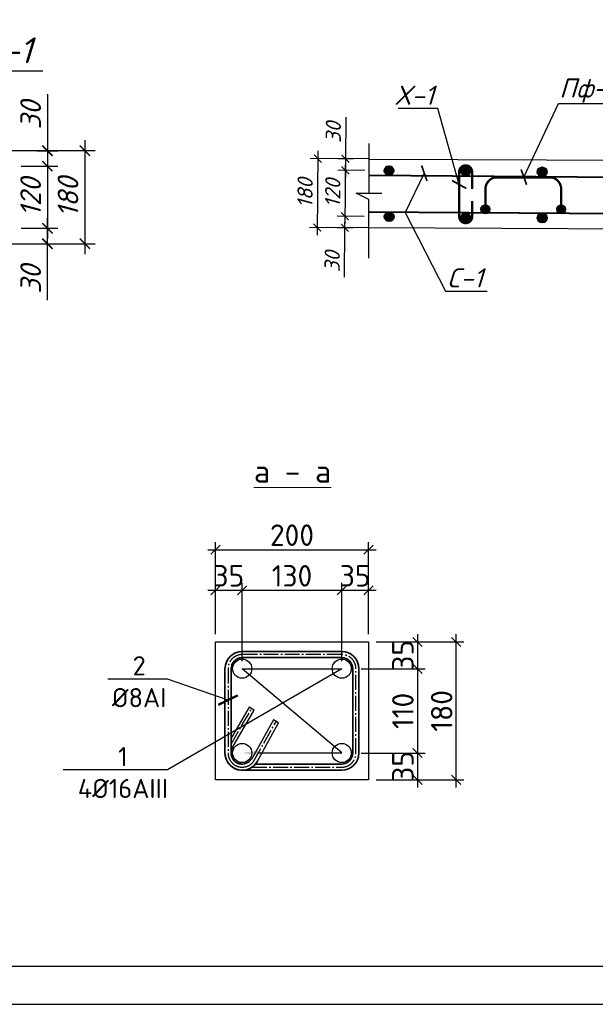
# Model space of a CAD drawing. Header units: millimetres. Extents: x -33345 to 4712671, y -3392 to 121473.
# Tile 664 of 1056: x 3454579 to 3462097, y 44501 to 57355. Entities that reach past the tile are written whole.
import ezdxf
from ezdxf import colors
from ezdxf.entities.mleader import LeaderData, LeaderLine
from ezdxf.math import Vec2, Vec3

# ---------------------------------------------------------------- set-up
doc = ezdxf.new("R2010")
doc.units = ezdxf.units.MM
doc.linetypes.add('AM_DIN_G_W050', pattern=[13.75, 9.75, -1.5, 1, -1.5])
for name, color, linetype, lineweight in [('.', 7, 'Continuous', 15), ('0.25', 7, 'Continuous', 25), ('w-Армирования', 172, 'Continuous', 30), ('w-текст', 7, 'Continuous', 0)]:
    doc.layers.add(name, color=color, linetype=linetype, lineweight=lineweight)
doc.layers.add('_ось', color=130, linetype='Continuous')
doc.styles.add('GOST-2.304_Type-B', font='GOST Common.ttf')
doc.styles.add('ISOCTEUR', font='isocpeui.ttf')
doc.styles.add('Констр', font='isocpeui.ttf')
doc.styles.add('Тохир', font='isocpeui.ttf', dxfattribs={"oblique": 2, "height": 250})
doc.dimstyles.new('20', dxfattribs={"dimscale": 100, "dimtxt": 2, "dimasz": 1, "dimexe": 1, "dimexo": 1.5, "dimtad": 1, "dimdec": 0, "dimlfac": 0.2, "dimrnd": 5, "dimdsep": 46, "dimtxsty": 'Констр', "dimblk": 'ARCHTICK', "dimcen": 2.5, "dimdle": 1, "dimadec": 0, "dimazin": 0, "dimtfac": 1, "dimtdec": 0, "dimtmove": 2, "dimatfit": 3, "dimldrblk": 'OBLIQUE', "dimfxl": 1.25, "dimtolj": 1, "dimtzin": 0, "dimarcsym": 0})
doc.dimstyles.new('ISO-100', dxfattribs={"dimtxt": 200, "dimasz": 120, "dimexe": 100, "dimexo": 100, "dimgap": 50, "dimtad": 1, "dimdec": 0, "dimtxsty": 'ISOCTEUR', "dimblk": 'OBLIQUE', "dimcen": 0, "dimdle": 100, "dimclrd": 256, "dimadec": 0, "dimazin": 0, "dimtfac": 1, "dimtdec": 0, "dimtmove": 0, "dimatfit": 3, "dimfxl": 1, "dimarcsym": 0})

# ---------------------------------------------------------------- blocks, each defined once
blk = doc.blocks.new('*U282')
at = {"layer": '0.25', "color": 5, "linetype": 'Continuous', "lineweight": 25, "ltscale": 100}
blk.add_lwpolyline([(-72619, 0), (0, 0), (0, 42000), (-72619, 42000), (-72619, 0)], dxfattribs=at)
at = {"layer": '0.25', "color": 7, "linetype": 'Continuous', "lineweight": 30, "ltscale": 100}
blk.add_lwpolyline([(-70619, 500), (-500, 500), (-500, 41500), (-70619, 41500), (-70619, 500)], dxfattribs=at)
blk = doc.blocks.new('_ArchTick')
at = {"color": 0, "linetype": 'ByBlock', "const_width": 0.15}
blk.add_lwpolyline([(-0.5, -0.5), (0.5, 0.5)], dxfattribs=at)
blk = doc.blocks.new('*D657')
at = {"color": 0, "lineweight": -2, "ltscale": 100, "transparency": 16777216}
for p, q in [((-49132918.4, 22639905.1), (-49132918.4, 22638805.1)), ((-49133746.4, 22639805.1), (-49132818.4, 22639805.1)), ((-49133744.4, 22638905.1), (-49132818.4, 22638905.1))]:
    blk.add_line(p, q, dxfattribs=at)
at = {"layer": 'Defpoints', "color": 0, "lineweight": 0, "ltscale": 100, "transparency": 16777216}
for p in [(-49133896.4, 22639805.1), (-49133894.4, 22638905.1), (-49132918.4, 22638905.1)]:
    blk.add_point(p, dxfattribs=at)
at = {"color": 0, "lineweight": -2, "ltscale": 100, "transparency": 16777216, "xscale": 100, "yscale": 100, "zscale": 100}
for p, rotation in [((-49132918.4, 22639805.1), 90), ((-49132918.4, 22638905.1), 270)]:
    blk.add_blockref('_ArchTick', p, dxfattribs=dict(at, rotation=rotation))
at = {"color": 0, "ltscale": 100, "transparency": 16777216, "insert": (-49133080.9, 22639355.1), "char_height": 200, "attachment_point": 5, "rotation": 90, "style": 'Констр'}
blk.add_mtext('\\A1;180', dxfattribs=at)
blk = doc.blocks.new('_Oblique')
at = {"color": 0, "linetype": 'ByBlock', "lineweight": -2}
blk.add_line((-0.5, -0.5), (0.5, 0.5), dxfattribs=at)
blk = doc.blocks.new('*D330')
at = {"color": 0, "lineweight": -2, "ltscale": 200, "transparency": 16777216}
for p, q in [((-49133280, 22640350.6), (-49133280, 22639804.4)), ((-49133280, 22639904.4), (-49133280, 22639554.4)), ((-49133382.7, 22639804.4), (-49133180, 22639804.4)), ((-49133532.7, 22639654.4), (-49133180, 22639654.4))]:
    blk.add_line(p, q, dxfattribs=at)
at = {"layer": 'Defpoints', "color": 0, "ltscale": 200, "transparency": 16777216}
for p in [(-49133532.7, 22639804.4), (-49133682.7, 22639654.4), (-49133280, 22639654.4)]:
    blk.add_point(p, dxfattribs=at)
at = {"color": 0, "lineweight": -2, "ltscale": 200, "transparency": 16777216, "xscale": 100, "yscale": 100, "zscale": 100}
for p, rotation in [((-49133280, 22639804.4), 90), ((-49133280, 22639654.4), 270)]:
    blk.add_blockref('_ArchTick', p, dxfattribs=dict(at, rotation=rotation))
at = {"color": 0, "ltscale": 200, "transparency": 16777216, "insert": (-49133442.5, 22640148.2), "char_height": 200, "attachment_point": 5, "rotation": 90, "style": 'Констр'}
blk.add_mtext('\\A1;30', dxfattribs=at)
blk = doc.blocks.new('*D658')
at = {"color": 0, "lineweight": -2, "ltscale": 200, "transparency": 16777216}
for p, q in [((-49133280, 22639754.4), (-49133280, 22638954.4)), ((-49133532.7, 22639654.4), (-49133180, 22639654.4)), ((-49133531.8, 22639054.4), (-49133180, 22639054.4))]:
    blk.add_line(p, q, dxfattribs=at)
at = {"layer": 'Defpoints', "color": 0, "lineweight": 0, "ltscale": 200, "transparency": 16777216}
for p in [(-49133682.7, 22639654.4), (-49133681.8, 22639054.4), (-49133280, 22639054.4)]:
    blk.add_point(p, dxfattribs=at)
at = {"color": 0, "lineweight": -2, "ltscale": 200, "transparency": 16777216, "xscale": 100, "yscale": 100, "zscale": 100}
for p, rotation in [((-49133280, 22639654.4), 90), ((-49133280, 22639054.4), 270)]:
    blk.add_blockref('_ArchTick', p, dxfattribs=dict(at, rotation=rotation))
at = {"color": 0, "ltscale": 200, "transparency": 16777216, "insert": (-49133442.5, 22639354.4), "char_height": 200, "attachment_point": 5, "rotation": 90, "style": 'Констр'}
blk.add_mtext('\\A1;120', dxfattribs=at)
blk = doc.blocks.new('*D659')
at = {"color": 0, "lineweight": -2, "ltscale": 200, "transparency": 16777216}
for p, q in [((-49133280, 22638804.4), (-49133280, 22639154.4)), ((-49133532.7, 22639054.4), (-49133180, 22639054.4)), ((-49133382.7, 22638904.4), (-49133180, 22638904.4)), ((-49133280, 22638358.2), (-49133280, 22638904.4))]:
    blk.add_line(p, q, dxfattribs=at)
at = {"layer": 'Defpoints', "color": 0, "lineweight": 0, "ltscale": 200, "transparency": 16777216}
for p in [(-49133682.7, 22639054.4), (-49133280, 22639054.4), (-49133532.7, 22638904.4)]:
    blk.add_point(p, dxfattribs=at)
at = {"color": 0, "lineweight": -2, "ltscale": 200, "transparency": 16777216, "xscale": 100, "yscale": 100, "zscale": 100}
for p, rotation in [((-49133280, 22639054.4), 90), ((-49133280, 22638904.4), 270)]:
    blk.add_blockref('_ArchTick', p, dxfattribs=dict(at, rotation=rotation))
at = {"color": 0, "ltscale": 200, "transparency": 16777216, "insert": (-49133442.5, 22638560.7), "char_height": 200, "attachment_point": 5, "rotation": 90, "style": 'Констр'}
blk.add_mtext('\\A1;30', dxfattribs=at)
blk = doc.blocks.new('*D663')
at = {"color": 0, "lineweight": -2, "ltscale": 100, "transparency": 16777216}
for p, q in [((-43336378, 22899261), (-43336387, 22898161)), ((-43335703, 22899156), (-43336479, 22899162)), ((-43335712, 22898256), (-43336486, 22898262))]:
    blk.add_line(p, q, dxfattribs=at)
at = {"layer": 'Defpoints', "color": 0, "lineweight": 0, "ltscale": 100, "transparency": 16777216}
for p in [(-43335553, 22899154), (-43336386, 22898261), (-43335562, 22898254)]:
    blk.add_point(p, dxfattribs=at)
at = {"color": 0, "lineweight": -2, "ltscale": 100, "transparency": 16777216, "xscale": 100, "yscale": 100, "zscale": 100}
for p, rotation in [((-43336379, 22899161), 89.53416999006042), ((-43336386, 22898261), 269.5341699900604)]:
    blk.add_blockref('_ArchTick', p, dxfattribs=dict(at, rotation=rotation))
at = {"color": 0, "ltscale": 100, "transparency": 16777216, "insert": (-43336545, 22898712), "char_height": 200, "attachment_point": 5, "rotation": 89.5342, "style": 'Констр'}
blk.add_mtext('\\A1;180', dxfattribs=at)
blk = doc.blocks.new('*D337')
at = {"color": 0, "lineweight": -2, "ltscale": 200, "transparency": 16777216}
for p, q in [((-43336012, 22899704), (-43336017, 22899158)), ((-43336016, 22899258), (-43336019, 22898908)), ((-43335914, 22899157), (-43336117, 22899159)), ((-43335765, 22899006), (-43336118, 22899009))]:
    blk.add_line(p, q, dxfattribs=at)
at = {"layer": 'Defpoints', "color": 0, "ltscale": 200, "transparency": 16777216}
for p in [(-43335764, 22899156), (-43336018, 22899008), (-43335615, 22899005)]:
    blk.add_point(p, dxfattribs=at)
at = {"color": 0, "lineweight": -2, "ltscale": 200, "transparency": 16777216, "xscale": 100, "yscale": 100, "zscale": 100}
for p, rotation in [((-43336017, 22899158), 89.53416999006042), ((-43336018, 22899008), 269.5341699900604)]:
    blk.add_blockref('_ArchTick', p, dxfattribs=dict(at, rotation=rotation))
at = {"color": 0, "ltscale": 200, "transparency": 16777216, "insert": (-43336176, 22899503), "char_height": 200, "attachment_point": 5, "rotation": 89.5342, "style": 'Констр'}
blk.add_mtext('\\A1;30', dxfattribs=at)
blk = doc.blocks.new('*D664')
at = {"color": 0, "lineweight": -2, "ltscale": 200, "transparency": 16777216}
for p, q in [((-43336018, 22899108), (-43336024, 22898308)), ((-43335765, 22899006), (-43336119, 22899009)), ((-43335772, 22898406), (-43336124, 22898409))]:
    blk.add_line(p, q, dxfattribs=at)
at = {"layer": 'Defpoints', "color": 0, "lineweight": 0, "ltscale": 200, "transparency": 16777216}
for p in [(-43335615, 22899005), (-43336024, 22898408), (-43335622, 22898405)]:
    blk.add_point(p, dxfattribs=at)
at = {"color": 0, "lineweight": -2, "ltscale": 200, "transparency": 16777216, "xscale": 100, "yscale": 100, "zscale": 100}
for p, rotation in [((-43336019, 22899008), 89.53416999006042), ((-43336024, 22898408), 269.5341699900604)]:
    blk.add_blockref('_ArchTick', p, dxfattribs=dict(at, rotation=rotation))
at = {"color": 0, "ltscale": 200, "transparency": 16777216, "insert": (-43336184, 22898710), "char_height": 200, "attachment_point": 5, "rotation": 89.5342, "style": 'Констр'}
blk.add_mtext('\\A1;120', dxfattribs=at)
blk = doc.blocks.new('*D665')
at = {"color": 0, "lineweight": -2, "ltscale": 200, "transparency": 16777216}
for p, q in [((-43335771, 22898406), (-43336124, 22898409)), ((-43336026, 22898158), (-43336023, 22898508)), ((-43335922, 22898257), (-43336125, 22898259)), ((-43336030, 22897612), (-43336025, 22898258))]:
    blk.add_line(p, q, dxfattribs=at)
at = {"layer": 'Defpoints', "color": 0, "lineweight": 0, "ltscale": 200, "transparency": 16777216}
for p in [(-43336024, 22898408), (-43335621, 22898405), (-43335772, 22898256)]:
    blk.add_point(p, dxfattribs=at)
at = {"color": 0, "lineweight": -2, "ltscale": 200, "transparency": 16777216, "xscale": 100, "yscale": 100, "zscale": 100}
for p, rotation in [((-43336024, 22898408), 89.53416999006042), ((-43336025, 22898258), 269.5341699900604)]:
    blk.add_blockref('_ArchTick', p, dxfattribs=dict(at, rotation=rotation))
at = {"color": 0, "ltscale": 200, "transparency": 16777216, "insert": (-43336191, 22897816), "char_height": 200, "attachment_point": 5, "rotation": 89.5342, "style": 'Констр'}
blk.add_mtext('\\A1;30', dxfattribs=at)
blk = doc.blocks.new('*D3944')
at = {"color": 0, "lineweight": -2, "transparency": 16777216}
for p, q in [((3459388, 49232), (3459874, 49232)), ((3459038, 48882), (3459874, 48882))]:
    blk.add_line(p, q, dxfattribs=at)
at = {"lineweight": -2, "transparency": 16777216}
blk.add_line((3459774, 49332), (3459774, 48782), dxfattribs=at)
at = {"layer": 'Defpoints', "color": 0, "lineweight": 30, "transparency": 16777216}
for p in [(3459288, 49232), (3458938, 48882), (3459774, 48882)]:
    blk.add_point(p, dxfattribs=at)
at = {"lineweight": -2, "transparency": 16777216, "xscale": 120, "yscale": 120, "zscale": 120}
for p, rotation in [((3459774, 49232), 90), ((3459774, 48882), 270)]:
    blk.add_blockref('_Oblique', p, dxfattribs=dict(at, rotation=rotation))
at = {"color": 0, "transparency": 16777216, "insert": (3459584, 49057), "char_height": 280, "attachment_point": 5, "rotation": 90, "style": 'GOST-2.304_Type-B'}
blk.add_mtext('{\\fISOCPEUR|b0|i0|c204|p34;35}', dxfattribs=at)
blk = doc.blocks.new('*D3945')
at = {"lineweight": -2, "transparency": 16777216}
blk.add_line((3459774, 48982), (3459774, 47682), dxfattribs=at)
at = {"color": 0, "lineweight": -2, "transparency": 16777216}
for p, q in [((3459038, 48882), (3459874, 48882)), ((3459041, 47782), (3459874, 47782))]:
    blk.add_line(p, q, dxfattribs=at)
at = {"layer": 'Defpoints', "color": 0, "lineweight": 30, "transparency": 16777216}
for p in [(3458938, 48882), (3458941, 47782), (3459774, 47782)]:
    blk.add_point(p, dxfattribs=at)
at = {"lineweight": -2, "transparency": 16777216, "xscale": 120, "yscale": 120, "zscale": 120}
for p, rotation in [((3459774, 48882), 90), ((3459774, 47782), 270)]:
    blk.add_blockref('_Oblique', p, dxfattribs=dict(at, rotation=rotation))
at = {"color": 0, "transparency": 16777216, "insert": (3459584, 48332), "char_height": 280, "attachment_point": 5, "rotation": 90, "style": 'GOST-2.304_Type-B'}
blk.add_mtext('{\\fISOCPEUR|b0|i0|c204|p34;110}', dxfattribs=at)
blk = doc.blocks.new('*D3946')
at = {"lineweight": -2, "transparency": 16777216}
blk.add_line((3459774, 47882), (3459774, 47332), dxfattribs=at)
at = {"color": 0, "lineweight": -2, "transparency": 16777216}
for p, q in [((3459041, 47782), (3459874, 47782)), ((3459388, 47432), (3459874, 47432))]:
    blk.add_line(p, q, dxfattribs=at)
at = {"layer": 'Defpoints', "color": 0, "lineweight": 30, "transparency": 16777216}
for p in [(3458941, 47782), (3459288, 47432), (3459774, 47432)]:
    blk.add_point(p, dxfattribs=at)
at = {"lineweight": -2, "transparency": 16777216, "xscale": 120, "yscale": 120, "zscale": 120}
for p, rotation in [((3459774, 47782), 90), ((3459774, 47432), 270)]:
    blk.add_blockref('_Oblique', p, dxfattribs=dict(at, rotation=rotation))
at = {"color": 0, "transparency": 16777216, "insert": (3459584, 47607), "char_height": 280, "attachment_point": 5, "rotation": 90, "style": 'GOST-2.304_Type-B'}
blk.add_mtext('{\\fISOCPEUR|b0|i0|c204|p34;35}', dxfattribs=at)
blk = doc.blocks.new('*D3947')
at = {"color": 0, "lineweight": -2, "transparency": 16777216}
for p, q in [((3458786, 48982), (3458786, 50005)), ((3459136, 49332), (3459136, 50005))]:
    blk.add_line(p, q, dxfattribs=at)
at = {"lineweight": -2, "transparency": 16777216}
blk.add_line((3459236, 49905), (3458686, 49905), dxfattribs=at)
at = {"layer": 'Defpoints', "color": 0, "lineweight": 30, "transparency": 16777216}
for p in [(3458786, 49905), (3459136, 49232), (3458786, 48882)]:
    blk.add_point(p, dxfattribs=at)
at = {"lineweight": -2, "transparency": 16777216, "xscale": 120, "yscale": 120, "zscale": 120, "rotation": 180}
blk.add_blockref('_Oblique', (3458786, 49905), dxfattribs=at)
at = {"lineweight": -2, "transparency": 16777216, "xscale": 120, "yscale": 120, "zscale": 120}
blk.add_blockref('_Oblique', (3459136, 49905), dxfattribs=at)
at = {"color": 0, "transparency": 16777216, "insert": (3458961, 50095), "char_height": 280, "attachment_point": 5, "style": 'GOST-2.304_Type-B'}
blk.add_mtext('{\\fISOCPEUR|b0|i0|c204|p34;35}', dxfattribs=at)
blk = doc.blocks.new('*D3948')
at = {"color": 0, "lineweight": -2, "transparency": 16777216}
for p, q in [((3457136, 49382), (3457136, 50005)), ((3457486, 48982), (3457486, 50005))]:
    blk.add_line(p, q, dxfattribs=at)
at = {"lineweight": -2, "transparency": 16777216}
blk.add_line((3457586, 49905), (3457036, 49905), dxfattribs=at)
at = {"layer": 'Defpoints', "color": 0, "lineweight": 30, "transparency": 16777216}
for p in [(3457136, 49905), (3457136, 49282), (3457486, 48882)]:
    blk.add_point(p, dxfattribs=at)
at = {"lineweight": -2, "transparency": 16777216, "xscale": 120, "yscale": 120, "zscale": 120, "rotation": 180}
blk.add_blockref('_Oblique', (3457136, 49905), dxfattribs=at)
at = {"lineweight": -2, "transparency": 16777216, "xscale": 120, "yscale": 120, "zscale": 120}
blk.add_blockref('_Oblique', (3457486, 49905), dxfattribs=at)
at = {"color": 0, "transparency": 16777216, "insert": (3457311, 50095), "char_height": 280, "attachment_point": 5, "style": 'GOST-2.304_Type-B'}
blk.add_mtext('{\\fISOCPEUR|b0|i0|c204|p34;35}', dxfattribs=at)
blk = doc.blocks.new('*D3949')
at = {"color": 0, "lineweight": -2, "transparency": 16777216}
for p, q in [((3459236, 49232), (3460381, 49232)), ((3459236, 47432), (3460381, 47432))]:
    blk.add_line(p, q, dxfattribs=at)
at = {"lineweight": -2, "transparency": 16777216}
blk.add_line((3460281, 47332), (3460281, 49332), dxfattribs=at)
at = {"layer": 'Defpoints', "color": 0, "lineweight": 30, "transparency": 16777216}
for p in [(3459136, 49232), (3460281, 49232), (3459136, 47432)]:
    blk.add_point(p, dxfattribs=at)
at = {"lineweight": -2, "transparency": 16777216, "xscale": 120, "yscale": 120, "zscale": 120}
for p, rotation in [((3460281, 49232), 90), ((3460281, 47432), 270)]:
    blk.add_blockref('_Oblique', p, dxfattribs=dict(at, rotation=rotation))
at = {"color": 0, "transparency": 16777216, "insert": (3460091, 48332), "char_height": 280, "attachment_point": 5, "rotation": 90, "style": 'GOST-2.304_Type-B'}
blk.add_mtext('{\\fISOCPEUR|b0|i0|c204|p34;180}', dxfattribs=at)
blk = doc.blocks.new('*D3950')
at = {"color": 0, "lineweight": -2, "transparency": 16777216}
for p, q in [((3457486, 48982), (3457486, 50005)), ((3458786, 48982), (3458786, 50005))]:
    blk.add_line(p, q, dxfattribs=at)
at = {"lineweight": -2, "transparency": 16777216}
blk.add_line((3458886, 49905), (3457386, 49905), dxfattribs=at)
at = {"layer": 'Defpoints', "color": 0, "lineweight": 30, "transparency": 16777216}
for p in [(3457486, 49905), (3457486, 48882), (3458786, 48882)]:
    blk.add_point(p, dxfattribs=at)
at = {"lineweight": -2, "transparency": 16777216, "xscale": 120, "yscale": 120, "zscale": 120, "rotation": 180}
blk.add_blockref('_Oblique', (3457486, 49905), dxfattribs=at)
at = {"lineweight": -2, "transparency": 16777216, "xscale": 120, "yscale": 120, "zscale": 120}
blk.add_blockref('_Oblique', (3458786, 49905), dxfattribs=at)
at = {"color": 0, "transparency": 16777216, "insert": (3458136, 50095), "char_height": 280, "attachment_point": 5, "style": 'GOST-2.304_Type-B'}
blk.add_mtext('{\\fISOCPEUR|b0|i0|c204|p34;130}', dxfattribs=at)
blk = doc.blocks.new('*D3951')
at = {"color": 0, "lineweight": -2, "transparency": 16777216}
for p, q in [((3457136, 49332), (3457136, 50536)), ((3459136, 49332), (3459136, 50536))]:
    blk.add_line(p, q, dxfattribs=at)
at = {"lineweight": -2, "transparency": 16777216}
blk.add_line((3457036, 50436), (3459236, 50436), dxfattribs=at)
at = {"layer": 'Defpoints', "color": 0, "lineweight": 30, "transparency": 16777216}
for p in [(3459136, 50436), (3457136, 49232), (3459136, 49232)]:
    blk.add_point(p, dxfattribs=at)
at = {"lineweight": -2, "transparency": 16777216, "xscale": 120, "yscale": 120, "zscale": 120, "rotation": 180}
blk.add_blockref('_Oblique', (3457136, 50436), dxfattribs=at)
at = {"lineweight": -2, "transparency": 16777216, "xscale": 120, "yscale": 120, "zscale": 120}
blk.add_blockref('_Oblique', (3459136, 50436), dxfattribs=at)
at = {"color": 0, "transparency": 16777216, "insert": (3458136, 50626), "char_height": 280, "attachment_point": 5, "style": 'GOST-2.304_Type-B'}
blk.add_mtext('{\\fISOCPEUR|b0|i0|c204|p34;200}', dxfattribs=at)
blk = doc.blocks.new('wAE')
at = {"ltscale": 200}
for base, p1, p2, angle, picture, middle in [((-49133280, 22639654.4), (-49133532.7, 22639804.4), (-49133682.7, 22639654.4), 90, '*D330', (-49133336.6, 22640148.2)), ((-49133280, 22639054.4), (-49133532.7, 22638904.4), (-49133682.7, 22639054.4), 270, '*D659', (-49133336.6, 22638560.7))]:
    dim = blk.add_linear_dim(base=base, p1=p1, p2=p2, angle=angle, dimstyle='20', override={"dimblk1": 'ArchTick', "dimblk2": 'ArchTick', "dimsah": 1, "dimtmove": 1}, dxfattribs=at)
    dim.commit()
    dim.dimension.update_dxf_attribs({"geometry": picture, "text_midpoint": middle, "dimtype": 128})
at = {"ltscale": 100}
dim = blk.add_linear_dim(base=(-49132918.4, 22638905.1), p1=(-49133896.4, 22639805.1), p2=(-49133894.4, 22638905.1), angle=90, dimstyle='20', override={"dimblk1": 'ArchTick', "dimblk2": 'ArchTick', "dimsah": 1}, dxfattribs=at)
dim.commit()
dim.dimension.update_dxf_attribs({"geometry": '*D657', "text_midpoint": (-49133080.9, 22639355.1)})
at = {"ltscale": 200}
dim = blk.add_linear_dim(base=(-49133280, 22639054.4), p1=(-49133682.7, 22639654.4), p2=(-49133681.8, 22639054.4), angle=90, dimstyle='20', override={"dimscale": 100, "dimlfac": 0.2, "dimtxsty": 'Констр', "dimblk1": 'ArchTick', "dimblk2": 'ArchTick', "dimsah": 1, "dimtolj": 1}, dxfattribs=at)
dim.commit()
dim.dimension.update_dxf_attribs({"geometry": '*D658', "text_midpoint": (-49133442.5, 22639354.4)})
ml = blk.add_multileader_mtext('Standard')
ml.set_content('Пф-1', color=256, style='Тохир')
ml.set_leader_properties()
ml.set_arrow_properties(name='ARCHTICK')
ml.build(insert=Vec2(0, 0))
ml.multileader.update_dxf_attribs({"text_left_attachment_type": 6, "text_right_attachment_type": 6, "dogleg_length": 0.36, "arrow_head_size": 150})
ctx = ml.context
ctx.base_point, ctx.char_height, ctx.arrow_head_size, ctx.landing_gap_size, ctx.plane_origin = Vec3(-49134177.4, 22640575.9), 250, 150, 10, Vec3(-49117998.5, 22644571.5)
ctx.left_attachment, ctx.right_attachment = 6, 6
notes = []
notes.append((ctx, [(0, (1, 1, 0), (-49134177.7, 22640575.9), (1, 0), 0.36, [(1, [(-49134629.2, 22639612.8)], 0, [])])]))
ctx.mtext.insert, ctx.mtext.rotation, ctx.mtext.flow_direction = Vec3(-49134167.4, 22640900.9), 6.283185, 5
for ctx, leaders in notes:
    for number, flags, end, landing, length, lines in leaders:
        leader = LeaderData()
        leader.index, (leader.has_last_leader_line, leader.has_dogleg_vector, leader.attachment_direction) = number, flags
        leader.last_leader_point, leader.dogleg_vector, leader.dogleg_length = Vec3(end), Vec3(landing), length
        for number, points, colour, breaks in lines:
            line = LeaderLine()
            line.index, line.vertices, line.color, line.breaks = number, Vec3.list(points), colors.encode_raw_color(colour), breaks
            leader.lines.append(line)
        ctx.leaders.append(leader)
blk = doc.blocks.new('qersas')
at = {"layer": '.'}
h = blk.add_hatch(color=256, dxfattribs=at)
h.dxf.hatch_style = 1
h.paths.add_polyline_path([(-43334247.7, 22898499.2, 1), (-43334131.7, 22898499.2, 1)])
h = blk.add_hatch(color=256, dxfattribs=at)
h.dxf.hatch_style = 1
h.paths.add_polyline_path([(-43333258.2, 22898499.2, 1), (-43333142.2, 22898499.2, 1)])
at = {"lineweight": 40, "true_color": 0x93278f}
h = blk.add_hatch(color=217, dxfattribs=at)
h.dxf.hatch_style = 1
edge = h.paths.add_edge_path()
edge.add_arc((-43335448, 22899003.5), 60, 0, 360)
h = blk.add_hatch(color=217, dxfattribs=at)
h.dxf.hatch_style = 1
edge = h.paths.add_edge_path()
edge.add_arc((-43334448, 22898995.4), 60, 0, 360)
h = blk.add_hatch(color=217, dxfattribs=at)
h.dxf.hatch_style = 1
edge = h.paths.add_edge_path()
edge.add_arc((-43333448, 22898987.3), 60, 0, 360)
h = blk.add_hatch(color=217, dxfattribs=at)
h.dxf.hatch_style = 1
edge = h.paths.add_edge_path()
edge.add_arc((-43335446.1, 22898403.5), 60, 0, 360)
h = blk.add_hatch(color=217, dxfattribs=at)
h.dxf.hatch_style = 1
edge = h.paths.add_edge_path()
edge.add_arc((-43334447.1, 22898395.4), 60, 0, 360)
h = blk.add_hatch(color=217, dxfattribs=at)
h.dxf.hatch_style = 1
edge = h.paths.add_edge_path()
edge.add_arc((-43333447.2, 22898387.3), 60, 0, 360)
at = {"color": 217, "lineweight": 40, "true_color": 0x93278f}
for p, q in [((-43335709.1, 22898945.3), (-43332224.4, 22898918.3)), ((-43335710.8, 22898467.9), (-43332232.7, 22898442.1))]:
    blk.add_line(p, q, dxfattribs=at)
for points in [[(-43335712.4, 22897861.5), (-43335710.4, 22898627.1), (-43335876.6, 22898708.3), (-43335543.7, 22898708.3), (-43335709.8, 22898701.8), (-43335707.9, 22899356.1)], [(-43335708.5, 22899155.6), (-43332232.7, 22899141.5)], [(-43335708.5, 22899155.6), (-43332232.7, 22899141.5)], [(-43332236, 22898241.5), (-43335711.8, 22898255.7)]]:
    blk.add_lwpolyline(points)
at = {"color": 32, "lineweight": 30, "true_color": 0xcd6928, "const_width": 30}
blk.add_lwpolyline([(-43334362.1, 22898609.5), (-43334362.1, 22898404.3, -0.4142136), (-43334447.1, 22898319.3, -0.4142136), (-43334532.1, 22898404.3), (-43334532.8, 22898987.8, -1), (-43334362.8, 22898987.8, 0), (-43334362.8, 22898763.1, -4563395051.1547174)], format="xyb", dxfattribs=at)
at = {"const_width": 30}
blk.add_lwpolyline([(-43334189.7, 22898557.1), (-43334189.7, 22898759.1, -0.3368073), (-43334070.9, 22898915.6), (-43333843.6, 22898915.3), (-43333318.2, 22898915.6, -0.3368073), (-43333199.3, 22898759.1), (-43333199.3, 22898557.1)], format="xyb", dxfattribs=at)
at = {"color": 217, "lineweight": 40, "true_color": 0x93278f}
for centre in [(-43335448, 22899003.5), (-43334448, 22898995.4), (-43333448, 22898987.3), (-43335446.1, 22898403.5), (-43334447.1, 22898395.4), (-43333447.2, 22898387.3)]:
    blk.add_circle(centre, 60, dxfattribs=at)
for centre in [(-43334189.7, 22898499.2), (-43333200.2, 22898499.2)]:
    blk.add_circle(centre, 58)
at = {"ltscale": 200}
for base, p1, p2, angle, picture, middle in [((-43336017.8, 22899008.2), (-43335764, 22899156.1), (-43335615.2, 22899004.9), 89.53417, '*D337', (-43335957.3, 22899501.4)), ((-43336023.5, 22898408.2), (-43335772.1, 22898256.1), (-43335620.9, 22898404.9), 269.53417, '*D665', (-43335971, 22897814))]:
    dim = blk.add_linear_dim(base=base, p1=p1, p2=p2, angle=angle, dimstyle='20', override={"dimblk1": 'ArchTick', "dimblk2": 'ArchTick', "dimsah": 1, "dimtmove": 1}, dxfattribs=at)
    dim.commit()
    dim.dimension.update_dxf_attribs({"geometry": picture, "text_midpoint": middle, "dimtype": 128})
at = {"ltscale": 100}
dim = blk.add_linear_dim(base=(-43336386.4, 22898261.1), p1=(-43335552.8, 22899154.4), p2=(-43335561.8, 22898254.4), angle=89.53417, dimstyle='20', override={"dimblk1": 'ArchTick', "dimblk2": 'ArchTick', "dimsah": 1}, dxfattribs=at)
dim.commit()
dim.dimension.update_dxf_attribs({"geometry": '*D663', "text_midpoint": (-43336545.2, 22898712.5)})
at = {"ltscale": 200}
dim = blk.add_linear_dim(base=(-43336023.5, 22898408.2), p1=(-43335615.2, 22899004.9), p2=(-43335621.7, 22898404.9), angle=89.53417, dimstyle='20', override={"dimscale": 100, "dimlfac": 0.2, "dimtxsty": 'Констр', "dimblk1": 'ArchTick', "dimblk2": 'ArchTick', "dimsah": 1, "dimtolj": 1}, dxfattribs=at)
dim.commit()
dim.dimension.update_dxf_attribs({"geometry": '*D664', "text_midpoint": (-43336183.6, 22898709.5)})
ml = blk.add_multileader_mtext('Standard')
ml.set_content('Пф-1', color=256, style='Тохир')
ml.set_leader_properties()
ml.set_arrow_properties(name='ARCHTICK')
ml.build(insert=Vec2(0, 0))
ml.multileader.update_dxf_attribs({"text_left_attachment_type": 6, "text_right_attachment_type": 6, "dogleg_length": 0.36, "arrow_head_size": 150})
ctx = ml.context
ctx.base_point, ctx.char_height, ctx.arrow_head_size, ctx.landing_gap_size, ctx.plane_origin = Vec3(-43333235.5, 22899882.2), 250, 150, 10, Vec3(-43317056.7, 22903877.8)
ctx.left_attachment, ctx.right_attachment = 6, 6
notes = []
notes.append((ctx, [(0, (1, 1, 0), (-43333235.8, 22899882.2), (1, 0), 0.36, [(1, [(-43333687.3, 22898919.1)], 0, [])])]))
ctx.mtext.insert, ctx.mtext.rotation, ctx.mtext.flow_direction = Vec3(-43333225.5, 22900207.2), 6.2831853, 5
ml = blk.add_multileader_mtext('Standard')
ml.set_content('X-1', color=256, style='Тохир')
ml.set_leader_properties()
ml.set_arrow_properties(name='ARCHTICK')
ml.build(insert=Vec2(0, 0))
ml.multileader.update_dxf_attribs({"text_left_attachment_type": 6, "text_right_attachment_type": 6, "dogleg_length": 0.36, "arrow_head_size": 150})
ctx = ml.context
ctx.base_point, ctx.char_height, ctx.arrow_head_size, ctx.landing_gap_size, ctx.plane_origin = Vec3(-43335392.5, 22899813.9), 250, 150, 10, Vec3(-43351170.9, 22903537.7)
ctx.left_attachment, ctx.right_attachment = 6, 6
notes.append((ctx, [(0, (1, 1, 0), (-43334812.3, 22899813.9), (-1, 0), 0.36, [(1, [(-43334532.7, 22898823.2)], 0, [])])]))
ctx.mtext.insert, ctx.mtext.flow_direction = Vec3(-43335382.5, 22900113.9), 5
ml = blk.add_multileader_mtext('Standard')
ml.set_content('C-1', color=256, style='Тохир')
ml.set_leader_properties()
ml.set_arrow_properties(name='ARCHTICK')
ml.build(insert=Vec2(0, 0))
ml.multileader.update_dxf_attribs({"text_left_attachment_type": 6, "text_right_attachment_type": 6, "dogleg_length": 0.36, "arrow_head_size": 150})
ctx = ml.context
ctx.base_point, ctx.char_height, ctx.arrow_head_size, ctx.landing_gap_size, ctx.plane_origin = Vec3(-43334707.4, 22897429.7), 250, 150, 10, Vec3(-43350549.6, 22901469.1)
ctx.left_attachment, ctx.right_attachment = 6, 6
notes.append((ctx, [(1, (1, 1, 0), (-43334709.2, 22897429.7), (1, 0), 1.8, [(0, [(-43334987.6, 22898969.6), (-43335236.1, 22898455.5)], 0, [])])]))
ctx.mtext.insert, ctx.mtext.flow_direction = Vec3(-43334697.4, 22897729.7), 5
for ctx, leaders in notes:
    for number, flags, end, landing, length, lines in leaders:
        leader = LeaderData()
        leader.index, (leader.has_last_leader_line, leader.has_dogleg_vector, leader.attachment_direction) = number, flags
        leader.last_leader_point, leader.dogleg_vector, leader.dogleg_length = Vec3(end), Vec3(landing), length
        for number, points, colour, breaks in lines:
            line = LeaderLine()
            line.index, line.vertices, line.color, line.breaks = number, Vec3.list(points), colors.encode_raw_color(colour), breaks
            leader.lines.append(line)
        ctx.leaders.append(leader)

msp = doc.modelspace()

# ---------------------------------------------------------------- linework, layer by layer
at = {"color": 0, "linetype": 'ByBlock', "lineweight": 30}
msp.add_lwpolyline([(3457135.741, 47432.489), (3457135.741, 49232.489), (3459135.741, 49232.489), (3459135.741, 47432.489)], close=True, dxfattribs=at)
at = {"layer": '_ось', "color": 1, "linetype": 'AM_DIN_G_W050', "ltscale": 20}
msp.add_lwpolyline([(3457613.803, 47597.489), (3458785.742, 47597.489, 0.414213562), (3458970.742, 47782.489), (3458970.741, 48882.489, 0.414213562), (3458785.741, 49067.489), (3457485.741, 49067.489, 0.414213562), (3457300.741, 48882.489), (3457300.741, 47782.489, 0.717775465), (3457632.863, 47670.329)], format="xyb", dxfattribs=at)
for points in [[(3457340.741, 47897.381), (3457608.611, 48360.936)], [(3457632.863, 47670.329), (3457927.679, 48194.065)]]:
    msp.add_lwpolyline(points, dxfattribs=at)
at = {"layer": '_ось', "color": 0, "linetype": 'AM_DIN_G_W050', "ltscale": 100}
msp.add_lwpolyline([(3457362.996, 47644.074, 0.183381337), (3457485.741, 47597.489), (3457485.746, 47597.489)], format="xyb", dxfattribs=at)
at = {"layer": 'w-Армирования', "color": 0, "lineweight": 35, "ltscale": 20}
for points in [[(3457683.546, 47675.26, -0.778043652), (3457260.741, 47782.489), (3457260.741, 48882.489, -0.414213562), (3457485.741, 49107.489), (3458785.741, 49107.489, -0.414213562), (3459010.741, 48882.489), (3459010.742, 47782.489, -0.414213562), (3458785.742, 47557.489), (3457485.741, 47557.489, -0.412712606), (3457260.744, 47781.336, -0.412712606)], [(3457657.787, 47637.489), (3458785.742, 47637.489, 0.414213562), (3458930.742, 47782.489), (3458930.741, 48882.489, 0.414213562), (3458785.741, 49027.489), (3457485.741, 49027.489, 0.414213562), (3457340.741, 48882.489), (3457340.741, 47782.489, 0.757045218), (3457609.386, 47706.748)], [(3457364.478, 47861.99, 0.596410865), (3457485.741, 47637.489), (3457485.765, 47637.489)]]:
    msp.add_lwpolyline(points, format="xyb", dxfattribs=at)
at = {"layer": 'w-Армирования', "color": 0, "ltscale": 20}
for points in [[(3457364.478, 47861.99), (3457641.738, 48341.794), (3457575.024, 48380.345), (3457340.741, 47974.913)], [(3457683.546, 47675.26), (3457960.805, 48174.922), (3457894.091, 48213.474), (3457609.386, 47706.748)]]:
    msp.add_lwpolyline(points, dxfattribs=at)
for centre in [(3457485.741, 48882.489), (3458785.741, 48882.489), (3457485.741, 47782.489), (3458785.741, 47782.489)]:
    msp.add_circle(centre, 125, dxfattribs=at)

# ---------------------------------------------------------------- block references
at = {"xscale": 1.35, "yscale": 1.35, "zscale": 1.35}
msp.add_blockref('wAE', (69784869.634, -30508090.89), dxfattribs=at)
at = {"color": 177, "true_color": 0x293189}
msp.add_blockref('qersas', (46794851.422, -22843619.088), dxfattribs=at)
at = {"layer": '0.25', "ltscale": 100, "transparency": 33554687}
msp.add_blockref('*U282', (3481490.916, 44501.326, 1359241.5), dxfattribs=at)

# ---------------------------------------------------------------- texts
at = {"layer": 'w-текст', "color": 0, "ltscale": 2, "insert": (3458143.195, 51610.1, -0.342), "char_height": 300, "width": 4865.05301, "attachment_point": 2, "style": 'GOST-2.304_Type-B'}
msp.add_mtext('{\\fISOCPEUR|b0|i0|c204|p34;\\Lа - а}', dxfattribs=at)

# ---------------------------------------------------------------- dimensions: what is measured, and where the dimension line sits
for base, p1, p2, picture, middle in [((3459135.741, 50435.56), (3457135.741, 49232.489), (3459135.741, 49232.489), '*D3951', (3458135.741, 50625.56)), ((3457485.741, 49905.07), (3458785.741, 48882.489), (3457485.741, 48882.489), '*D3950', (3458135.741, 50095.07))]:
    dim = msp.add_linear_dim(base=base, p1=p1, p2=p2, text='{\\fISOCPEUR|b0|i0|c204|p34;<>}', dimstyle='ISO-100', override={"dimtxt": 280, "dimlfac": 0.1, "dimtxsty": 'GOST-2.304_Type-B'})
    dim.commit()
    dim.dimension.update_dxf_attribs({"geometry": picture, "text_midpoint": middle})
for base, p1, p2, angle, picture, middle in [((3457135.741, 49905.07), (3457485.741, 48882.489), (3457135.741, 49282.489), 180, '*D3948', (3457310.741, 49905.07)), ((3458785.741, 49905.07), (3459135.741, 49232.489), (3458785.741, 48882.489), 180, '*D3947', (3458960.741, 49905.07)), ((3459773.605, 48882.489), (3459287.953, 49232.489), (3458937.953, 48882.489), 90, '*D3944', (3459773.605, 49057.489)), ((3459773.605, 47432.489), (3458940.609, 47782.489), (3459287.953, 47432.489), 90, '*D3946', (3459773.605, 47607.489))]:
    dim = msp.add_linear_dim(base=base, p1=p1, p2=p2, angle=angle, text='{\\fISOCPEUR|b0|i0|c204|p34;<>}', dimstyle='ISO-100', override={"dimtxt": 280, "dimlfac": 0.1, "dimtxsty": 'GOST-2.304_Type-B'})
    dim.commit()
    dim.dimension.update_dxf_attribs({"geometry": picture, "text_midpoint": middle, "dimtype": 160})
for base, p1, p2, picture, middle in [((3460280.776, 49232.489), (3459135.741, 47432.489), (3459135.741, 49232.489), '*D3949', (3460090.776, 48332.489)), ((3459773.605, 47782.489), (3458937.953, 48882.489), (3458940.609, 47782.489), '*D3945', (3459583.605, 48332.489))]:
    dim = msp.add_linear_dim(base=base, p1=p1, p2=p2, angle=90, text='{\\fISOCPEUR|b0|i0|c204|p34;<>}', dimstyle='ISO-100', override={"dimtxt": 280, "dimlfac": 0.1, "dimtxsty": 'GOST-2.304_Type-B'})
    dim.commit()
    dim.dimension.update_dxf_attribs({"geometry": picture, "text_midpoint": middle})

# ---------------------------------------------------------------- leaders
at = {"lineweight": 25}
ml = msp.add_multileader_mtext('Standard', dxfattribs=at)
ml.set_content('{\\fISOCPEUR|b0|i0|c204|p34;2\\P%%C8AI}', color=256, style='GOST-2.304_Type-B')
ml.set_leader_properties()
ml.set_arrow_properties(name='ARCHTICK')
ml.build(insert=Vec2(0, 0))
ml.multileader.update_dxf_attribs({"text_left_attachment_type": 6, "text_right_attachment_type": 6, "dogleg_length": 15, "arrow_head_size": 200})
ctx = ml.context
ctx.base_point, ctx.char_height, ctx.arrow_head_size, ctx.landing_gap_size, ctx.plane_origin = Vec3(3455836.689, 48746.537), 250, 200, 3, Vec3(3456105.325, 47852.967)
ctx.left_attachment, ctx.right_attachment, ctx.text_align_type = 6, 6, 1
notes = []
notes.append((ctx, [(0, (1, 1, 0), (3456507.689, 48746.537), (-1, 0), 15, [(0, [(3457300.741, 48472.921)], 0, [])])]))
ctx.mtext.insert, ctx.mtext.width, ctx.mtext.alignment, ctx.mtext.flow_direction = Vec3(3456140.067, 49046.537), 1904.92527, 2, 5
ml = msp.add_multileader_mtext('Standard', dxfattribs=at)
ml.set_content('{\\fISOCPEUR|b0|i0|c204|p34;1\\P4%%C\\fISOCPEUR|b0|i0|c0|p34;16\\fISOCPEUR|b0|i0|c204|p34;AIII}', color=256, style='GOST-2.304_Type-B')
ml.set_leader_properties()
ml.build(insert=Vec2(0, 0))
ml.multileader.update_dxf_attribs({"text_left_attachment_type": 6, "text_right_attachment_type": 6, "dogleg_length": 15, "arrow_head_size": 200})
ctx = ml.context
ctx.base_point, ctx.char_height, ctx.arrow_head_size, ctx.landing_gap_size, ctx.plane_origin = Vec3(3455361.689, 47560.863), 250, 200, 3, Vec3(3456105.325, 46667.294)
ctx.left_attachment, ctx.right_attachment, ctx.text_align_type = 6, 6, 1
notes.append((ctx, [(0, (1, 1, 0), (3456507.689, 47560.863), (-1, 0), 15, [(3, [(3457485.741, 47782.489), (3458785.742, 47782.489), (3457485.741, 48882.489), (3458785.741, 48882.489)], 0, [])])]))
ctx.mtext.insert, ctx.mtext.width, ctx.mtext.alignment, ctx.mtext.flow_direction = Vec3(3455927.189, 47860.863), 1904.92527, 2, 5
for ctx, leaders in notes:
    for number, flags, end, landing, length, lines in leaders:
        leader = LeaderData()
        leader.index, (leader.has_last_leader_line, leader.has_dogleg_vector, leader.attachment_direction) = number, flags
        leader.last_leader_point, leader.dogleg_vector, leader.dogleg_length = Vec3(end), Vec3(landing), length
        for number, points, colour, breaks in lines:
            line = LeaderLine()
            line.index, line.vertices, line.color, line.breaks = number, Vec3.list(points), colors.encode_raw_color(colour), breaks
            leader.lines.append(line)
        ctx.leaders.append(leader)

doc.saveas('drawing.dxf')
